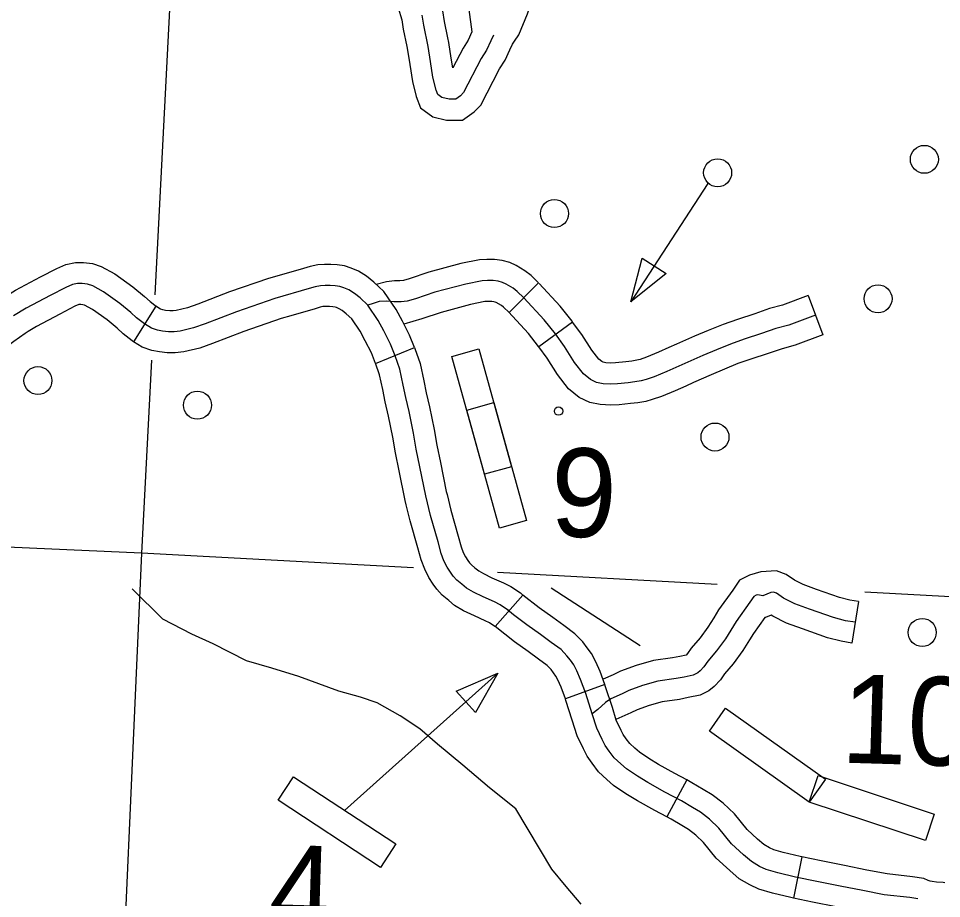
# Model space of a CAD drawing. Extents: x 653372 to 905732, y 627442 to 787275.
# Drawn here: x 699425 to 702723, y 746022 to 749166 of the extents above; entities that cross this region are included whole.
import ezdxf

# ---------------------------------------------------------------- set-up
doc = ezdxf.new("R2010")
doc.units = 0
for name, color, linetype in [('31', 7, 'Continuous'), ('32', 7, 'Continuous'), ('35', 7, 'Continuous'), ('45', 7, 'Continuous'), ('5', 7, 'Continuous'), ('56', 7, 'Continuous')]:
    doc.layers.add(name, color=color, linetype=linetype)

msp = doc.modelspace()

# ---------------------------------------------------------------- linework, layer by layer
at = {"layer": '31'}
for p, q in [((700959.4, 749097.4), (700959.4, 749097.4)), ((699915.8, 748138.3), (699836.5, 748011)), ((700701.1, 747934.2), (700840.1, 747990.7)), ((700956.1, 747465), (700956.1, 747465)), ((701227, 747106.1), (701128.1, 746993.4))]:
    msp.add_line(p, q, dxfattribs=at)
for points in [[(700959.4, 749097.4), (700947, 749155.7), (700940.8, 749193.9), (700925.7, 749247.6), (700910.6, 749295.4), (700884.4, 749359.2), (700853.8, 749423.6), (700827.1, 749474.5), (700803.3, 749515.6), (700756.8, 749573.5), (700734.5, 749603.1)], [(701190.2, 749075), (701196.9, 749085.6), (701213.2, 749107.5), (701243.8, 749182.6), (701269.1, 749258.9), (701287.4, 749321), (701289.2, 749379.8), (701276.2, 749434.3), (701263, 749471), (701228.2, 749510.6), (701192.8, 749533.7), (701152.8, 749542.6), (701116.6, 749541.7), (701083.1, 749527.1), (701048.2, 749500.6), (701027.4, 749461.9), (701013.5, 749425.9), (701006.6, 749370.9), (701017.4, 749314.3), (701022.2, 749254.6), (701034.4, 749198.9), (701045.1, 749118.9)], [(700614.8, 749512.7), (700638.4, 749481.4), (700679.2, 749430.6), (700695.8, 749401.9), (700719.6, 749356.6), (700747.1, 749298.5), (700769.5, 749244.2), (700781.9, 749204.7), (700794.1, 749161.6), (700799.5, 749128.1), (700812.8, 749066)], [(701078.6, 749023.1), (701015.3, 748901.5), (701004, 748890.2), (700987.2, 748877.6), (700963.2, 748877.7), (700938, 748883.9), (700923.2, 748894.7), (700917.5, 748909.9), (700905.9, 748956.6), (700897.3, 749013.1), (700889.3, 749066.8), (700873.2, 749141.9), (700867.4, 749177.8)], [(701045.1, 749118.9), (701031.2, 749089), (701013.4, 749060.2), (700976.7, 748989.7), (700971.4, 749024.2), (700963.1, 749080.2), (700959.4, 749097.4)], [(701122.3, 749106.8), (701112.8, 749086.5), (701097.4, 749053.4), (701078.6, 749023.1)], [(700812.8, 749066), (700815.4, 749053.5), (700823.1, 749001.9), (700832.2, 748941.8), (700845.8, 748887.6), (700860.9, 748847.3), (700905.7, 748814.6), (700953.9, 748802.7), (701012, 748802.6), (701053.2, 748833.3), (701076.5, 748856.6), (701143.9, 748986), (701163.5, 749017.7), (701180.7, 749054.8), (701190.2, 749075)], [(699382, 748175.9), (699414.9, 748196), (699503.4, 748243), (699561.7, 748273.3), (699594.7, 748287.9), (699628.9, 748294.7), (699656.8, 748294.7), (699689.1, 748290.6), (699720.7, 748279.8), (699769, 748253.8), (699833.3, 748207.9), (699875.3, 748173), (699895.6, 748154.7), (699918.1, 748136.9)], [(700840.1, 747990.7), (700822.3, 748034.4), (700796.5, 748084.7), (700773.9, 748126.8), (700730.5, 748190.4), (700695.2, 748224.1), (700668.9, 748245.5), (700640.2, 748263.1), (700614.1, 748274.3), (700590, 748282.1), (700563.8, 748285.9), (700541.4, 748287.2), (700518.4, 748287.3), (700494.1, 748286), (700466.9, 748280.5), (700443, 748273.5), (700355.8, 748248.2)], [(700355.8, 748248.2), (700318.6, 748237.4), (700178.6, 748189.3), (700065.5, 748145.9), (700029.2, 748132.6), (699988.5, 748123), (699977.6, 748121.5), (699966, 748121.9), (699949.9, 748123.4), (699940.5, 748125.2), (699932.3, 748128), (699915.8, 748138.3)], [(700673, 748141.6), (700645.5, 748167.8), (700625.4, 748184.2), (700605.6, 748196.3), (700587.7, 748204), (700573, 748208.8), (700556.3, 748211.2), (700539, 748212.2), (700520.4, 748212.3), (700503.6, 748211.4), (700484.8, 748207.6), (700464, 748201.5), (700341.2, 748165.9), (700204.3, 748118.8), (700091.8, 748075.7), (700050.8, 748060.6), (700002.1, 748049.1), (699981.4, 748046.4), (699961.3, 748047), (699939.3, 748049.1), (699921.2, 748052.5), (699899.9, 748059.9), (699874.8, 748075.5), (699847.2, 748097.4), (699826.2, 748116.2), (699787.4, 748148.5), (699729.3, 748190.1), (699690.6, 748210.9), (699672.1, 748217.2), (699652.1, 748219.7), (699636.3, 748219.7), (699617.5, 748215.9), (699594.2, 748205.6), (699538.2, 748176.6), (699452.1, 748130.8), (699407.2, 748103.4)], [(699836.5, 748011), (699831.5, 748014.1), (699798.8, 748040.1), (699777.2, 748059.5), (699741.6, 748089.1), (699689.6, 748126.3), (699660.6, 748141.9), (699655.2, 748143.7), (699647.4, 748144.7), (699643.7, 748144.7), (699640.3, 748144), (699626.7, 748138), (699573.1, 748110.2), (699489.2, 748065.6), (699460.1, 748047.9)], [(700701.1, 747934.2), (700685.8, 747971.8), (700663.7, 748014.9), (700645.5, 748048.8), (700615.5, 748092.8), (700595.8, 748111.5), (700581.9, 748122.9), (700571.1, 748129.5), (700561.3, 748133.8), (700555.9, 748135.5), (700548.7, 748136.5), (700536.7, 748137.2), (700522.3, 748137.3), (700513, 748136.8), (700502.7, 748134.7), (700485, 748129.5), (700397.6, 748104.2)], [(701177.6, 747049.8), (701172.8, 747054), (701146, 747071.6), (701125.7, 747082.2), (701085.5, 747100.2), (701050.7, 747116.6), (701026.2, 747131.2), (701008.9, 747145.1), (700990.7, 747159.6), (700978.2, 747174.3), (700968.1, 747187.6), (700956.6, 747206.1), (700945.3, 747228.5), (700935.6, 747255.2), (700924, 747296), (700897.1, 747390.8), (700880.1, 747460.3), (700858.8, 747565), (700846.3, 747628.1), (700836.5, 747684.5), (700820.6, 747762.1), (700808.7, 747812.3), (700800, 747856), (700787.3, 747912.9), (700771, 747961.4), (700754.1, 748003.1), (700730.1, 748049.8), (700709.7, 748087.8), (700673, 748141.6)], [(700397.6, 748104.2), (700363.9, 748094.4), (700229.9, 748048.3), (700118.2, 748005.4), (700072.4, 747988.6), (700015.6, 747975.3), (699985.2, 747971.2), (699956.6, 747972.1), (699928.8, 747974.8), (699902, 747979.8), (699867.4, 747991.7), (699836.5, 748011)], [(699460.1, 748047.9), (699448.6, 748040.8), (699407.9, 748011.7), (699343, 747964.7), (699284.4, 747917.6), (699250.4, 747889.6), (699189.4, 747837.7), (699135.3, 747786.7), (699097.6, 747747.9), (699075.1, 747722.3)], [(700840.1, 747990.7), (700841.4, 747987.4), (700859.7, 747933.1), (700873.3, 747871.5), (700882, 747828.3), (700893.9, 747778.3), (700910.2, 747698.4), (700920, 747641.8), (700932.3, 747579.7), (700953.2, 747476.7), (700956.1, 747465)], [(700810.5, 747429.2), (700806.9, 747443.9), (700785.2, 747550.2), (700772.5, 747614.4), (700762.8, 747670.5), (700747.4, 747745.9), (700735.4, 747796.3), (700726.6, 747840.5), (700714.9, 747892.8), (700700.7, 747935.3), (700701.1, 747934.2)], [(700956.1, 747465), (700969.6, 747409.9), (700996.1, 747316.5), (701007, 747278.3), (701014.3, 747258.4), (701022.2, 747242.7), (701029.9, 747230.1), (701036.6, 747221.4), (701043.1, 747213.7), (701055.7, 747203.7), (701069.2, 747192.9), (701086, 747182.9), (701116.8, 747168.4), (701158.5, 747149.7), (701184.1, 747136.3), (701218.3, 747113.8), (701227, 747106.1)], [(701128.1, 746993.4), (701127.2, 746994.2), (701107.8, 747006.9), (701092.9, 747014.8), (701054.3, 747032), (701015.4, 747050.3), (700983.3, 747069.5), (700962.1, 747086.5), (700938.3, 747105.4), (700919.8, 747127.3), (700906.2, 747145), (700891.1, 747169.5), (700876.4, 747198.6), (700864.2, 747232), (700851.8, 747275.6), (700824.6, 747371.6), (700810.5, 747429.2)]]:
    msp.add_lwpolyline(points, dxfattribs=at)
at = {"layer": '32'}
for p, q in [((701282.8, 748222.2), (701177.6, 748115.3)), ((701519.9, 746786.8), (701379, 746735.3)), ((701812.6, 746445.7), (701741.6, 746313.7)), ((702224, 746170.6), (702193.7, 746023.7))]:
    msp.add_line(p, q, dxfattribs=at)
for points in [[(701282.8, 748222.2), (701256.3, 748248.4), (701233.9, 748265.1), (701203.2, 748283.5), (701181.1, 748294), (701153, 748301.7), (701125.3, 748305.3), (701098.7, 748305.3), (701072.4, 748303.7), (701005.9, 748290.8), (700891.4, 748259.9), (700821.1, 748236.3), (700800.6, 748230.1), (700787.6, 748229.2), (700767.9, 748228.5), (700739.4, 748225), (700703.5, 748216.1)], [(701230.2, 748168.8), (701207.3, 748191.4), (701192.1, 748202.8), (701167.7, 748217.3), (701154.8, 748223.5), (701138.3, 748228), (701120.5, 748230.3), (701100.9, 748230.3), (701081.9, 748229.1), (701022.8, 748217.6), (700913.1, 748188.1), (700843.9, 748164.8), (700814.2, 748155.9), (700791.7, 748154.3), (700765.8, 748153.4), (700738.8, 748155.9), (700714, 748154.9), (700691.9, 748148.1), (700673, 748141.6)], [(701177.6, 748115.3), (701158.2, 748134.4), (701150.2, 748140.4), (701132.3, 748151.2), (701128.6, 748152.9), (701123.6, 748154.3), (701115.7, 748155.3), (701103.2, 748155.3), (701091.3, 748154.6), (701039.7, 748144.5), (700934.8, 748116.3), (700866.6, 748093.4), (700802, 748074)], [(701519.9, 746786.8), (701503.2, 746832.6), (701488.2, 746867.9), (701472.7, 746897.1), (701457.2, 746918.1), (701441.7, 746938.6), (701412.8, 746968), (701373.1, 746997.4), (701334.4, 747026.4), (701285, 747061), (701227, 747106.1)], [(702638.8, 746020.4), (702609.2, 746025.1), (702517.5, 746035.5), (702441.3, 746050.3), (702361.3, 746066.1), (702277.5, 746083), (702201.4, 746098.7), (702138.6, 746114), (702096.8, 746125.8), (702073.2, 746137), (702044, 746154.2), (702016, 746178.1), (701973.1, 746217.7), (701927.8, 746273.7), (701894.3, 746305.3), (701861.5, 746330.3), (701833.1, 746347.4), (701794, 746370.6), (701734.6, 746402.6), (701673.8, 746436), (701636.2, 746458.7), (701597.2, 746485.3), (701577.1, 746503.1), (701552.9, 746525), (701535.4, 746549), (701521.2, 746569), (701510.8, 746590), (701490.9, 746631.3), (701475.3, 746681.9), (701452, 746754.2), (701433.4, 746805), (701420.4, 746835.6), (701409.1, 746857), (701397.1, 746873.2), (701384.8, 746889.5), (701363.4, 746911.2), (701328.3, 746937.2), (701290.3, 746965.7), (701241.1, 747000.2), (701194.2, 747035.1), (701172.8, 747054)], [(701379, 746735.3), (701363.6, 746777.5), (701352.6, 746803.4), (701345.4, 746817), (701337.1, 746828.3), (701327.9, 746840.4), (701314.1, 746854.4), (701283.5, 746877), (701246.3, 746904.9), (701197.1, 746939.4), (701128.1, 746993.4)], [(701812.6, 746445.7), (701770.5, 746468.4), (701711.3, 746501), (701676.7, 746521.9), (701643.5, 746544.5), (701627.1, 746559), (701608.9, 746575.5), (701596.3, 746592.7), (701585.7, 746607.7), (701578.2, 746622.9), (701561, 746658.7), (701546.8, 746704.5), (701522.9, 746778.6), (701519.9, 746786.8)], [(701741.6, 746313.7), (701698.7, 746336.7), (701636.4, 746371), (701595.6, 746395.6), (701551, 746426), (701527.1, 746447.2), (701496.9, 746474.4), (701474.5, 746505.2), (701456.6, 746530.4), (701443.4, 746557), (701420.9, 746603.8), (701403.8, 746659.3), (701381.1, 746729.8), (701379, 746735.3)], [(702224, 746170.6), (702217.8, 746171.9), (702157.7, 746186.5), (702123.3, 746196.2), (702108.4, 746203.3), (702087.6, 746215.6), (702065.7, 746234.2), (702028, 746269.1), (701983, 746324.7), (701942.9, 746362.6), (701903.6, 746392.4), (701871.6, 746411.8), (701831, 746435.9), (701812.6, 746445.7)], [(702193.7, 746023.7), (702184.9, 746025.5), (702119.5, 746041.4), (702070.3, 746055.3), (702038, 746070.7), (702000.3, 746092.9), (701966.2, 746121.9), (701918.2, 746166.3), (701872.7, 746222.6), (701845.7, 746248.1), (701819.3, 746268.1), (701794.6, 746283), (701757.1, 746305.3), (701741.5, 746313.7)], [(702734.4, 746078.3), (702728.7, 746078.8), (702704.7, 746080.4), (702690.1, 746082.9), (702682.1, 746084.5), (702675.5, 746086.3), (702659.4, 746093), (702619.4, 746099.4), (702528.9, 746109.7), (702455.7, 746123.9), (702376, 746139.6), (702292.5, 746156.5), (702224, 746170.6)], [(702598, 745950.9), (702506.2, 745961.3), (702426.9, 745976.7), (702346.6, 745992.5), (702262.5, 746009.5), (702193.7, 746023.7)]]:
    msp.add_lwpolyline(points, dxfattribs=at)
at = {"layer": '35'}
msp.add_lwpolyline([(701435.1, 746002.3), (701381.7, 746064.5), (701331, 746126.5), (701202, 746342.2), (701108, 746417.1), (701013.2, 746498.9), (700922.1, 746573.3), (700858.9, 746628), (700789, 746674.6), (700706.2, 746721.8), (700646.8, 746741.4), (700569.1, 746763.3), (700426.9, 746815.5), (700330.5, 746844.7), (700239.2, 746871.1), (700120, 746932.6), (700044.7, 746966.4), (699941.1, 747019.6), (699831.2, 747128.1)], dxfattribs=at)
at = {"layer": '45'}
for p, q in [((702246.5, 748176.7), (702299, 748036.2)), ((701405, 748081.8), (701283.8, 747993.4)), ((702426.3, 747082.9), (702402, 746934.9))]:
    msp.add_line(p, q, dxfattribs=at)
for points in [[(701405, 748081.8), (701403, 748084.5), (701360.9, 748138.1), (701285.2, 748219.8)], [(702272.8, 748106.5), (702177.3, 748070.8), (702130.8, 748058.3), (702079.6, 748040.3), (702018, 748020.3), (701969.1, 748003.3), (701918.4, 747982.3), (701870.3, 747961.9), (701806.1, 747933.9), (701741.3, 747905.3), (701695.8, 747885.9), (701667.3, 747876.4), (701649.9, 747871.7), (701626.8, 747867.8), (701603.1, 747865.1), (701565, 747861), (701541.3, 747859.5), (701513.7, 747861.4), (701490.3, 747866.2), (701468.7, 747876), (701443.9, 747896.4), (701411.8, 747937.7), (701375.8, 747994.5), (701343.2, 748039.2), (701303.8, 748089.4), (701230.2, 748168.8)], [(702246.5, 748176.7), (702154.4, 748142.3), (702108.6, 748130), (702055.5, 748111.3), (701994.1, 748091.4), (701942.5, 748073.4), (701889.4, 748051.5), (701840.6, 748030.8), (701776, 748002.6), (701748.4, 747990.4)], [(701283.8, 747993.4), (701283.4, 747994), (701246.7, 748040.7), (701175.2, 748117.8)], [(701748.4, 747990.4), (701711.5, 747974.1), (701669.2, 747956.1), (701645.8, 747948.3), (701633.9, 747945.1), (701616.2, 747942.1), (701594.8, 747939.6), (701558.5, 747935.8), (701541.5, 747934.6), (701523.9, 747935.9), (701513.6, 747938), (701508.7, 747940.2), (701498, 747949), (701473.2, 747980.8), (701437.9, 748036.7), (701405, 748081.8)], [(702299, 748036.2), (702200.1, 747999.3), (702153, 747986.6), (702103.7, 747969.3), (702041.9, 747949.2), (701995.7, 747933.1), (701947.3, 747913.2), (701900, 747893), (701836.3, 747865.2), (701809, 747853.2)], [(701809, 747853.2), (701771.2, 747836.5), (701722.4, 747815.7), (701688.9, 747804.5), (701665.9, 747798.4), (701637.3, 747793.6), (701611.3, 747790.5), (701571.4, 747786.3), (701541.1, 747784.3), (701503.6, 747787), (701466.9, 747794.4), (701428.6, 747811.9), (701389.9, 747843.7), (701350.4, 747894.5), (701313.8, 747952.3), (701283.8, 747993.4)], [(702426.3, 747082.9), (702395.3, 747088), (702358.8, 747097.4), (702276.1, 747126.5), (702229.2, 747143.5), (702197.4, 747159.9), (702168.1, 747180.1), (702133.5, 747192.8), (702077.2, 747189.7), (702037.1, 747177.6), (702001.1, 747159.8), (701976.9, 747123.3), (701926.4, 747053.1), (701909.1, 747025.4)], [(702414.2, 747008.9), (702379.8, 747014.5), (702336.9, 747025.6), (702250.9, 747055.8), (702199.1, 747074.7), (702158.8, 747095.5), (702133.4, 747112.9), (702123.2, 747116.7), (702112.8, 747115.9), (702084.8, 747103.4), (702072.7, 747105.5), (702066.4, 747106.9), (702061.2, 747105.9), (702052.5, 747101.5), (702038.6, 747080.6), (701988.7, 747011.3), (701950.6, 746950.2), (701919.3, 746906.9), (701888.3, 746870.4), (701874.2, 746850.1), (701860.5, 746835), (701851.7, 746828.4), (701835.3, 746820.3), (701802.9, 746813.2), (701774.5, 746807.7), (701709.1, 746798.7), (701655.1, 746783.6), (701605.6, 746764.9), (701581.7, 746753), (701541.4, 746735.8), (701522, 746722), (701494.8, 746697.5), (701475.3, 746681.9)], [(701909.1, 747025.4), (701888.3, 746992.1), (701860.3, 746953.2), (701828.8, 746916.2), (701815.4, 746896.9), (701810.9, 746891.9), (701810.4, 746891.6), (701787.6, 746886.7), (701762.2, 746881.7), (701693.9, 746872.3), (701631.8, 746854.9), (701575.7, 746833.8), (701550.2, 746821.2), (701514.5, 746805.9)], [(702402, 746934.9), (702364.3, 746941.1), (702315.1, 746953.8), (702225.7, 746985.2), (702168.9, 747005.8), (702120.2, 747031), (702114.8, 747034.7), (702094.3, 747025.7), (702091.7, 747026.1), (702051, 746969.5), (702036.3, 746946)], [(702036.3, 746946), (702012.9, 746908.4), (701978.4, 746860.6), (701947.8, 746824.6), (701933.1, 746803.4), (701911.2, 746779.2), (701891, 746764.2), (701860.3, 746749), (701818.1, 746739.8), (701786.8, 746733.6), (701724.4, 746725.1), (701678.5, 746712.2), (701635.6, 746696.1), (701613.1, 746684.9), (701559.4, 746661.9)]]:
    msp.add_lwpolyline(points, dxfattribs=at)
at = {"layer": '5'}
for points in [[(700037.3, 750613.3), (699912.4, 748178.7)], [(699900.4, 747945.2), (699865, 747255.8)], [(699865, 747255.8), (698876, 747300.5)], [(699865, 747255.8), (699770.4, 745141.2)], [(700836.6, 747203.2), (699865, 747255.8)], [(701921.9, 747144.6), (701136.3, 747187)], [(704158.3, 747023.6), (702448.7, 747116.1)]]:
    msp.add_lwpolyline(points, dxfattribs=at)
at = {"layer": '56'}
for p, q in [((701612.3, 748154.4), (701653.2, 748310.4)), ((701653.2, 748310.4), (701738.6, 748254.7)), ((701738.6, 748254.7), (701612.3, 748154.4)), ((700989.4, 746762.7), (701137.4, 746826.7)), ((701137.4, 746826.7), (701057.4, 746686.6)), ((701057.4, 746686.6), (700989.4, 746762.7))]:
    msp.add_line(p, q, dxfattribs=at)
for points in [[(701887.8, 748576.8), (701612.3, 748154.4)], [(701328, 747132.5), (701646.2, 746926.1)], [(700590.1, 746337), (701137.4, 746826.7)]]:
    msp.add_lwpolyline(points, dxfattribs=at)
for points in [[(700973.4, 747959.2), (701069.8, 747986), (701186.9, 747564.5), (701090.5, 747537.7)], [(701026.8, 747767.3), (701123.1, 747794), (701240.2, 747372.5), (701143.9, 747345.7)], [(701893.5, 746620.1), (701951.3, 746701.7), (702308.1, 746448.5), (702250.2, 746366.9)], [(700352.4, 746373.6), (700407.3, 746457.1), (700772.9, 746216.9), (700718, 746133.3)], [(702250.2, 746366.9), (702281.8, 746461.8), (702697, 746323.8), (702665.4, 746228.9)]]:
    msp.add_lwpolyline(points, close=True, dxfattribs=at)
for centre, radius in [((702661.6, 748663.1), 50), ((701923, 748615), 50), ((701340, 748469.5), 50), ((702496.2, 748164.8), 50), ((699494.5, 747872.6), 50), ((700064.4, 747784.8), 50), ((701354.7, 747763.7), 15), ((701913.6, 747671), 50), ((702654, 746972.7), 50)]:
    msp.add_circle(centre, radius, dxfattribs=at)

# ---------------------------------------------------------------- texts
for s, p in [('9', (701322.5, 747317.2)), ('10', (702361.2, 746507.8)), ('4', (700315.4, 745898.5))]:
    msp.add_text(s, height=316.8, rotation=358.28, dxfattribs=at).set_placement(p)

doc.saveas('drawing.dxf')
